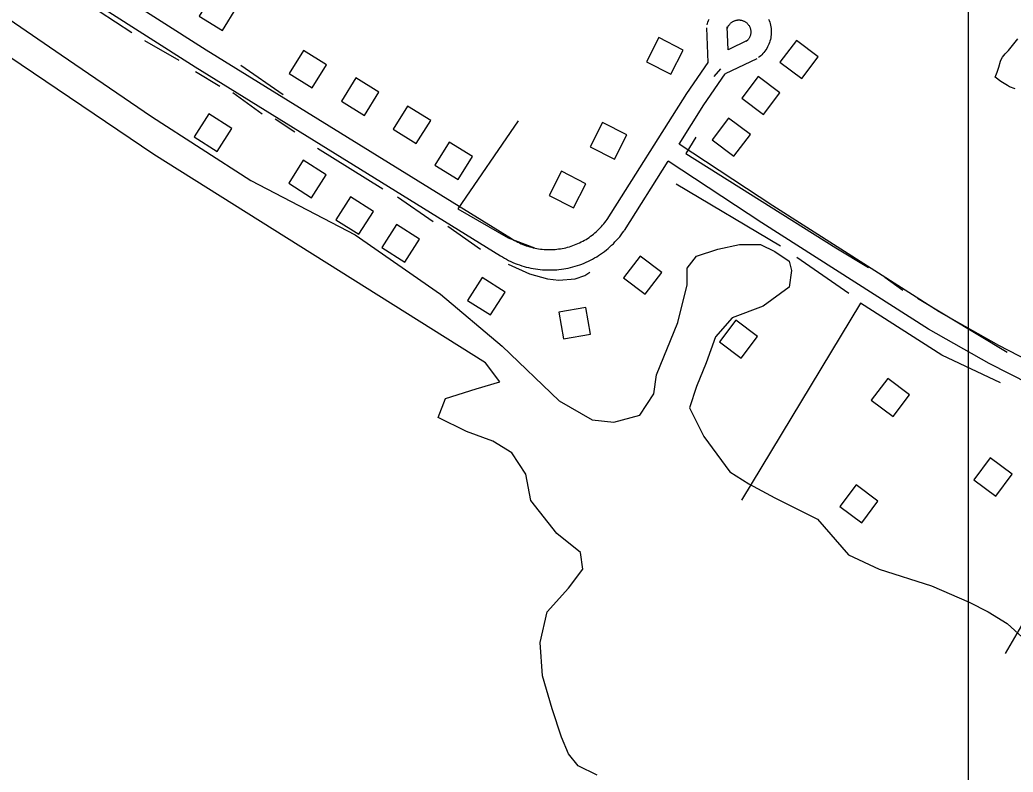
# Model space of a CAD drawing. Extents: x 3263578 to 3301413, y 764927 to 798602.
# Drawn here: x 3279439 to 3280899, y 778629 to 779736 of the extents above; entities that cross this region are included whole.
import ezdxf

# ---------------------------------------------------------------- set-up
doc = ezdxf.new("R2010")
doc.units = 0
for name, color, linetype in [('V-BLDG-OTLN', 7, 'Continuous'), ('V-GRID-MAJR', 7, 'Continuous'), ('V-ROAD-CNTR', 7, 'Continuous'), ('V-SITE-VEGE', 7, 'Continuous'), ('V-TOPO-SHOR', 7, 'Continuous')]:
    doc.layers.add(name, color=color, linetype=linetype)

msp = doc.modelspace()

# ---------------------------------------------------------------- linework, layer by layer
at = {"layer": 'V-BLDG-OTLN'}
for points in [[(3279702.9, 779741.2), (3279736.9, 779720.1), (3279758, 779754.1), (3279724, 779775.2)], [(3280395.8, 779655.5), (3280414, 779691.1), (3280378.4, 779709.4), (3280360.2, 779673.8)], [(3280580.6, 779705.4), (3280556.4, 779673.5), (3280588.4, 779649.4), (3280612.5, 779681.3)], [(3279834.8, 779656.5), (3279868.8, 779635.4), (3279889.9, 779669.4), (3279855.9, 779690.5)], [(3280524.4, 779652.4), (3280500.3, 779620.4), (3280532.2, 779596.3), (3280556.3, 779628.2)], [(3279911.9, 779616.2), (3279945.9, 779595.1), (3279967, 779629.1), (3279933, 779650.2)], [(3279987.9, 779574.7), (3280021.9, 779553.6), (3280043, 779587.6), (3280009.1, 779608.7)], [(3279750.8, 779575.6), (3279717.1, 779597.1), (3279695.6, 779563.4), (3279729.3, 779541.9)], [(3280313.1, 779530.7), (3280331.4, 779566.3), (3280295.8, 779584.6), (3280277.5, 779549)], [(3280480.9, 779591.2), (3280456.8, 779559.3), (3280488.7, 779535.2), (3280512.9, 779567.1)], [(3280049.3, 779521.7), (3280083.2, 779500.6), (3280104.4, 779534.6), (3280070.4, 779555.7)], [(3279889.5, 779507.5), (3279855.7, 779529), (3279834.3, 779495.3), (3279868, 779473.8)], [(3280252.7, 779459), (3280270.9, 779494.6), (3280235.4, 779512.9), (3280217.1, 779477.3)], [(3279958.9, 779453.8), (3279925.1, 779475.3), (3279903.7, 779441.6), (3279937.4, 779420.1)], [(3280026.4, 779412.8), (3279992.7, 779434.3), (3279971.2, 779400.5), (3280004.9, 779379.1)], [(3280350.7, 779388.1), (3280326.6, 779356.2), (3280358.5, 779332.1), (3280382.6, 779364)], [(3280152.4, 779335.1), (3280118.7, 779356.6), (3280097.2, 779322.9), (3280130.9, 779301.4)], [(3280271, 779312.4), (3280231.6, 779305.6), (3280238.4, 779266.1), (3280277.8, 779273)], [(3280523.6, 779269.7), (3280491.7, 779293.8), (3280467.6, 779261.9), (3280499.5, 779237.8)], [(3280746.7, 779183.8), (3280714.8, 779207.9), (3280690.7, 779176), (3280722.7, 779151.9)], [(3280897.5, 779067), (3280865.6, 779091.1), (3280841.5, 779059.1), (3280873.5, 779035)], [(3280700.5, 779027.3), (3280668.6, 779051.4), (3280644.5, 779019.5), (3280676.5, 778995.4)]]:
    msp.add_lwpolyline(points, close=True, dxfattribs=at)
at = {"layer": 'V-GRID-MAJR'}
msp.add_spline([(3280833.3, 775830.4), (3280833.3, 781889.1), (3280833.3, 787951.1), (3280833.3, 794013.2), (3280833.3, 794016.5)], degree=3, dxfattribs=at)
at = {"layer": 'V-ROAD-CNTR'}
msp.add_line((3280468.9, 779663.6), (3280459.3, 779652.5), dxfattribs=at)
for points in [[(3278979.7, 780159.4), (3279712.9, 779691.7), (3280161.6, 779414)], [(3278963.6, 780134.1), (3279696.9, 779666.3), (3280145.8, 779388.5)], [(3280449.4, 779728.1), (3280449.9, 779730), (3280450.6, 779732.3), (3280451.3, 779734.5), (3280452.2, 779736.7)], [(3280478.6, 779721.1), (3280478.9, 779722.4), (3280479.2, 779723.2), (3280479.4, 779724), (3280479.8, 779724.8), (3280480.1, 779725.6), (3280480.5, 779726.4), (3280481, 779727.1), (3280481.5, 779727.9), (3280482, 779728.6), (3280482.5, 779729.3), (3280483.1, 779729.9), (3280483.7, 779730.5), (3280484.4, 779731.1), (3280485, 779731.7), (3280485.7, 779732.2), (3280486.5, 779732.7), (3280487.2, 779733.1), (3280488, 779733.6), (3280488.8, 779733.9), (3280489.6, 779734.3), (3280490.4, 779734.6), (3280491.2, 779734.8), (3280492.1, 779735), (3280492.9, 779735.2), (3280493.8, 779735.3), (3280494.6, 779735.4), (3280495.5, 779735.5), (3280496.4, 779735.5), (3280497.3, 779735.4), (3280498.1, 779735.3), (3280499, 779735.2), (3280499.8, 779735), (3280500.7, 779734.8), (3280501.5, 779734.6), (3280502.3, 779734.3), (3280503.2, 779733.9), (3280503.9, 779733.6), (3280504.7, 779733.1), (3280505.5, 779732.7), (3280506.2, 779732.2), (3280506.9, 779731.7), (3280507.5, 779731.1), (3280508.2, 779730.5), (3280508.8, 779729.9), (3280509.4, 779729.3), (3280509.9, 779728.6), (3280510.4, 779727.9), (3280510.9, 779727.1), (3280511.4, 779726.4), (3280511.8, 779725.6), (3280512.1, 779724.8), (3280512.5, 779724), (3280512.7, 779723.2), (3280513, 779722.4), (3280513.2, 779721.5), (3280513.3, 779720.7), (3280513.5, 779719.8), (3280513.5, 779718.9), (3280513.6, 779718), (3280513.6, 779717.2), (3280513.5, 779716.3), (3280513.4, 779715.4), (3280513.3, 779714.6), (3280513.1, 779713.7), (3280512.9, 779712.9), (3280512.6, 779712), (3280512.3, 779711.2), (3280511.9, 779710.4), (3280511.5, 779709.6), (3280511.1, 779708.9), (3280510.7, 779708.1), (3280510.2, 779707.4), (3280509.6, 779706.7), (3280509.1, 779706.1), (3280508.5, 779705.4), (3280507.8, 779704.8), (3280507.1, 779704.2), (3280506.4, 779703.7)], [(3280480.2, 779691.6), (3280479, 779725.2)], [(3280539.7, 779736.7), (3280540.6, 779734.5), (3280541.3, 779732.3), (3280542, 779730), (3280542.5, 779727.7), (3280543, 779725.4), (3280543.3, 779723.1), (3280543.5, 779720.7), (3280543.6, 779718.4), (3280543.5, 779716), (3280543.4, 779713.7), (3280543.1, 779711.3), (3280542.8, 779709), (3280542.3, 779706.7), (3280541.6, 779704.4), (3280540.9, 779702.2), (3280540.1, 779700), (3280539.2, 779697.8), (3280538.1, 779695.7), (3280537, 779693.6), (3280535.7, 779691.6), (3280534.4, 779689.7), (3280532.9, 779687.8), (3280531.4, 779686), (3280529.8, 779684.3), (3280528.1, 779682.7), (3280526.3, 779681.2), (3280525.1, 779680.2)], [(3280302.3, 779441.9), (3280419.7, 779627.1), (3280450.9, 779672.8), (3280449, 779724.1)], [(3280509.3, 779705.5), (3280480.2, 779691.6)], [(3280522.2, 779678.4), (3280476, 779656.3)], [(3280408.2, 779552.9), (3280444.7, 779610.6), (3280476, 779656.3)], [(3284151.6, 777736.9), (3284047.8, 777782), (3283796.5, 777897.1), (3283608.2, 777995.1), (3283396.2, 778096), (3283166.7, 778208.6), (3282900.3, 778334.5), (3282700.8, 778430.4), (3282268.4, 778637.1), (3281918, 778809.7), (3281650.9, 778942), (3281472.7, 779026.4), (3281393.6, 779064.6), (3281310.9, 779096.1), (3281227.9, 779120.9), (3281147.5, 779142.3), (3281060.7, 779170.5), (3281001.1, 779193.7), (3280937.1, 779226.2), (3280878, 779256.5), (3280790.4, 779306.2), (3280546, 779462.1), (3280408.2, 779552.9)], [(3280327.7, 779425.8), (3280392.1, 779527.5)], [(3281236.6, 779087), (3281219.7, 779092), (3281139, 779113.5), (3281050.6, 779142.2), (3280988.9, 779166.3), (3280923.5, 779199.5), (3280863.8, 779230.1), (3280774.9, 779280.5), (3280529.7, 779436.9), (3280392.1, 779527.5)], [(3280161.6, 779414), (3280164, 779412.5), (3280166.3, 779411.1), (3280168.7, 779409.8), (3280171.1, 779408.6), (3280173.5, 779407.4), (3280175.9, 779406.3), (3280178.4, 779405.2), (3280180.9, 779404.2), (3280183.4, 779403.3), (3280186, 779402.5), (3280188.6, 779401.7), (3280191.2, 779401), (3280193.8, 779400.3), (3280196.4, 779399.7), (3280199, 779399.2), (3280201.7, 779398.8), (3280204.3, 779398.4), (3280207, 779398.1), (3280209.7, 779397.9), (3280212.4, 779397.7), (3280215, 779397.6), (3280217.7, 779397.6), (3280220.4, 779397.6), (3280223.1, 779397.7), (3280225.8, 779397.9), (3280228.5, 779398.1), (3280231.1, 779398.5), (3280233.8, 779398.8), (3280236.4, 779399.3), (3280239.1, 779399.8), (3280241.7, 779400.4), (3280244.3, 779401.1), (3280246.9, 779401.8), (3280249.4, 779402.6), (3280252, 779403.5), (3280254.5, 779404.4), (3280257, 779405.4), (3280259.5, 779406.5), (3280261.9, 779407.6), (3280264.3, 779408.8), (3280266.7, 779410), (3280269.1, 779411.3), (3280271.4, 779412.7), (3280273.6, 779414.1), (3280275.9, 779415.6), (3280278.1, 779417.2), (3280280.2, 779418.8), (3280282.3, 779420.4), (3280284.4, 779422.1), (3280286.4, 779423.9), (3280288.4, 779425.7), (3280290.3, 779427.6), (3280292.2, 779429.5), (3280294.1, 779431.5), (3280295.8, 779433.5), (3280297.6, 779435.6), (3280299.2, 779437.7), (3280300.9, 779439.8), (3280302.5, 779442.1), (3280302.7, 779442.4)], [(3280145.7, 779388.5), (3280148.5, 779386.8), (3280151.5, 779385), (3280154.5, 779383.3), (3280157.6, 779381.8), (3280160.7, 779380.2), (3280163.9, 779378.8), (3280167.1, 779377.4), (3280170.3, 779376.2), (3280173.6, 779375), (3280176.9, 779373.9), (3280180.2, 779372.9), (3280183.5, 779372), (3280186.9, 779371.1), (3280190.3, 779370.4), (3280193.7, 779369.7), (3280197.1, 779369.1), (3280200.5, 779368.6), (3280204, 779368.2), (3280207.4, 779367.9), (3280210.9, 779367.7), (3280214.3, 779367.6), (3280217.8, 779367.6), (3280221.3, 779367.6), (3280224.7, 779367.8), (3280228.2, 779368), (3280231.6, 779368.3), (3280235.1, 779368.7), (3280238.5, 779369.2), (3280241.9, 779369.8), (3280245.3, 779370.5), (3280248.7, 779371.3), (3280252.1, 779372.1), (3280255.4, 779373.1), (3280258.7, 779374.1), (3280262, 779375.2), (3280265.3, 779376.4), (3280268.5, 779377.7), (3280271.7, 779379.1), (3280274.8, 779380.5), (3280277.9, 779382), (3280281, 779383.6), (3280284, 779385.3), (3280287, 779387.1), (3280289.9, 779389), (3280292.8, 779390.9), (3280295.7, 779392.9), (3280298.4, 779394.9), (3280301.2, 779397.1), (3280303.8, 779399.3), (3280306.5, 779401.6), (3280309, 779403.9), (3280311.5, 779406.3), (3280313.9, 779408.8), (3280316.3, 779411.3), (3280318.6, 779413.9), (3280320.8, 779416.6), (3280323, 779419.3), (3280325.1, 779422.1), (3280327, 779424.8), (3280327.4, 779425.3)]]:
    msp.add_lwpolyline(points, dxfattribs=at)
at = {"layer": 'V-SITE-VEGE'}
for p, q in [((3279357.2, 779781.7), (3279500.1, 779684.1)), ((3279636, 779537.7), (3279367.7, 779719)), ((3279500.1, 779684.1), (3279632.5, 779593.5)), ((3279632.5, 779593.5), (3279778.9, 779499.3)), ((3280123.8, 779230.9), (3279636, 779537.7)), ((3279778.9, 779499.3), (3279932.2, 779419.2)), ((3279932.2, 779419.2), (3280057.6, 779332)), ((3280465.3, 779398.3), (3280496.7, 779405.2)), ((3280496.7, 779405.2), (3280528, 779405.2)), ((3280528, 779405.2), (3280548.9, 779394.8)), ((3280433.9, 779387.8), (3280465.3, 779398.3)), ((3280548.9, 779394.8), (3280569.8, 779380.8)), ((3280420, 779370.4), (3280433.9, 779387.8)), ((3280569.8, 779380.8), (3280573.3, 779366.9)), ((3280420, 779346), (3280420, 779370.4)), ((3280573.3, 779366.9), (3280569.8, 779342.5)), ((3280406.1, 779290.2), (3280420, 779346)), ((3280057.6, 779332), (3280148.2, 779255.3)), ((3280569.8, 779342.5), (3280531.5, 779314.6)), ((3280531.5, 779314.6), (3280486.2, 779297.2)), ((3280374.7, 779213.5), (3280406.1, 779290.2)), ((3280486.2, 779297.2), (3280461.8, 779269.3)), ((3280461.8, 779269.3), (3280447.9, 779230.9)), ((3280148.2, 779255.3), (3280231.8, 779175.1)), ((3280144.7, 779203), (3280123.8, 779230.9)), ((3280447.9, 779230.9), (3280433.9, 779196.1)), ((3280109.9, 779192.6), (3280144.7, 779203)), ((3280371.2, 779185.6), (3280374.7, 779213.5)), ((3280064.6, 779178.6), (3280109.9, 779192.6)), ((3280350.3, 779154.2), (3280371.2, 779185.6)), ((3280433.9, 779196.1), (3280423.5, 779164.7)), ((3280054.1, 779150.7), (3280064.6, 779178.6)), ((3280231.8, 779175.1), (3280280.6, 779147.3)), ((3280423.5, 779164.7), (3280444.4, 779122.8)), ((3280095.9, 779129.8), (3280054.1, 779150.7)), ((3280280.6, 779147.3), (3280312, 779143.8)), ((3280312, 779143.8), (3280350.3, 779154.2)), ((3280134.3, 779115.9), (3280095.9, 779129.8)), ((3280162.1, 779098.4), (3280134.3, 779115.9)), ((3280444.4, 779122.8), (3280482.7, 779070.6)), ((3280183.1, 779067.1), (3280162.1, 779098.4)), ((3280482.7, 779070.6), (3280510.6, 779053.1)), ((3280190, 779028.7), (3280183.1, 779067.1)), ((3280510.6, 779053.1), (3280548.9, 779032.2)), ((3280228.4, 778979.9), (3280190, 779028.7)), ((3280548.9, 779032.2), (3280611.7, 779000.8)), ((3280611.7, 779000.8), (3280656.9, 778948.5)), ((3280263.2, 778952), (3280228.4, 778979.9)), ((3280266.7, 778927.6), (3280263.2, 778952)), ((3280656.9, 778948.5), (3280702.2, 778927.6)), ((3280245.8, 778899.7), (3280266.7, 778927.6)), ((3280702.2, 778927.6), (3280778.9, 778903.2)), ((3280214.4, 778864.9), (3280245.8, 778899.7)), ((3280778.9, 778903.2), (3280834.7, 778878.8)), ((3280834.7, 778878.8), (3280862.5, 778864.9)), ((3280204, 778819.6), (3280214.4, 778864.9)), ((3280862.5, 778864.9), (3280890.4, 778847.4)), ((3280890.4, 778847.4), (3280928.7, 778812.6)), ((3280207.4, 778770.7), (3280204, 778819.6)), ((3280221.4, 778721.9), (3280207.4, 778770.7)), ((3280235.3, 778680.1), (3280221.4, 778721.9)), ((3280245.8, 778655.7), (3280235.3, 778680.1)), ((3280259.7, 778638.3), (3280245.8, 778655.7)), ((3280287.6, 778624.3), (3280259.7, 778638.3))]:
    msp.add_line(p, q, dxfattribs=at)
msp.add_lwpolyline([(3280902.1, 779633.9), (3280893.7, 779636.9), (3280890.9, 779639), (3280881.1, 779644.8), (3280872.7, 779651.3), (3280875.6, 779658.4), (3280877.9, 779666.1), (3280880.8, 779674.6), (3280881.6, 779677.4), (3280883.7, 779680.9), (3280887.4, 779685.8), (3280892.4, 779690.7), (3280906.1, 779707.5)], dxfattribs=at)
at = {"layer": 'V-TOPO-SHOR'}
for p, q in [((3279603.6, 779716.6), (3279555.7, 779747.8)), ((3279673.1, 779675.9), (3279622.8, 779704.6)), ((3279764.1, 779668.7), (3279826.4, 779625.6)), ((3279733, 779637.5), (3279697.1, 779659.1)), ((3279795.3, 779596.8), (3279752.2, 779628)), ((3279843.2, 779570.4), (3279814.5, 779589.6)), ((3279972.6, 779486.6), (3279876.7, 779546.5)), ((3280557.2, 779402.7), (3280403.9, 779493.7)), ((3280046.9, 779438.6), (3279994.1, 779474.6)), ((3280116.3, 779397.9), (3280068.4, 779431.5)), ((3280657.8, 779333.2), (3280581.2, 779385.9)), ((3280710.5, 779357.1), (3280736.9, 779337.9)), ((3280758.5, 779326), (3280890.2, 779246.9)), ((3280887.8, 778803.6), (3281057.9, 779095.9))]:
    msp.add_line(p, q, dxfattribs=at)
for points in [[(3280171.5, 779587.2), (3280082.8, 779457.8), (3280157.1, 779414.7), (3280195.4, 779400.3)], [(3280432.6, 779563.2), (3280418.2, 779539.2), (3280638.7, 779400.3), (3280686.6, 779371.5)], [(3280157.1, 779376.3), (3280188.2, 779362), (3280214.6, 779354.8), (3280231.3, 779352.4), (3280255.3, 779354.8), (3280269.7, 779359.6), (3280276.9, 779364.3)], [(3280880.6, 779201.4), (3280794.4, 779242.1), (3280674.6, 779318.8), (3280499.7, 779028.9)]]:
    msp.add_lwpolyline(points, dxfattribs=at)

doc.saveas('drawing.dxf')
